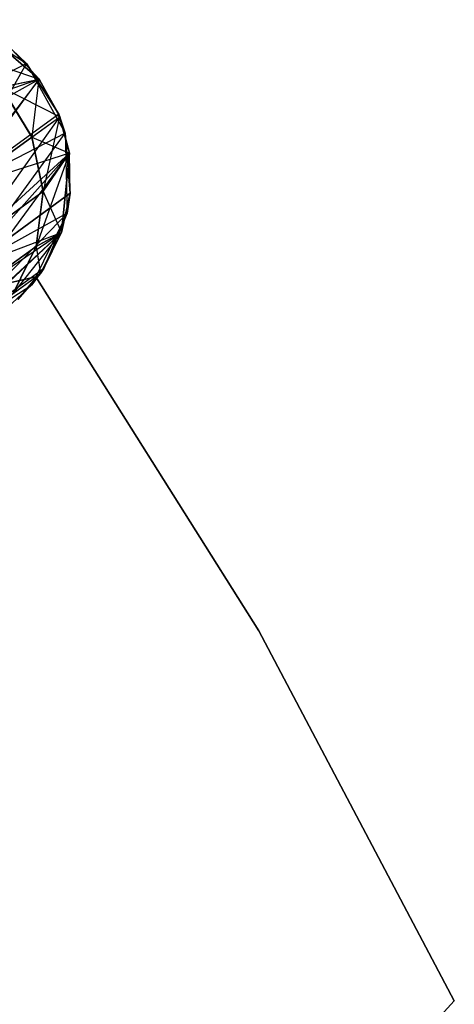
# Model space of a CAD drawing. Extents: x 0.3 to 7.1, y -3.38 to 3.38.
# Tile 603 of 604: x 6.44 to 6.7, y 1.44 to 2.03. Entities that reach past the tile are written whole.
import ezdxf

# ---------------------------------------------------------------- set-up
doc = ezdxf.new("R2010")
doc.units = 0
doc.header["$LTSCALE"] = 2.54
doc.layers.get('0').update_dxf_attribs({"linetype": 'CONTINUOUS'})

# ---------------------------------------------------------------- blocks, each defined once
blk = doc.blocks.new('SINGLES_AVVSTL_STL')
at = {"color": 0}
for p, q in [((6.39925, 2.03402, 1.70622), (6.43928, 2.00779, 1.70622)), ((6.39925, 2.03402, 1.70622), (6.43928, 2.00779, 1.70622)), ((6.44696, 1.99847, 23.18265), (6.41037, 2.02933, 51.88278)), ((6.41037, 2.02933, 51.88278), (6.44696, 1.99847, 51.88278)), ((6.44696, 1.99847, 23.18265), (6.41037, 2.02933, 51.88278)), ((6.41037, 2.02933, 51.88278), (6.44696, 1.99847, 51.88278)), ((6.44696, 1.99847, 58.76742), (6.41037, 2.02933, 58.76742)), ((6.44696, 1.99847, 58.76742), (6.41037, 2.02933, 58.76742)), ((6.44696, 1.99847, 57.56742), (6.41037, 2.02933, 57.56742)), ((6.44696, 1.99847, 57.56742), (6.41037, 2.02933, 57.56742)), ((6.39723, 2.01528, 57.21682), (6.44696, 1.99847, 57.56742)), ((6.39723, 2.01528, 57.21682), (6.44696, 1.99847, 57.56742)), ((6.43928, 2.00779, 17.50622), (6.43054, 2.01612, 17.50622)), ((6.43054, 2.01612, 17.50622), (6.43928, 2.00779, 1.70622)), ((6.43054, 2.01612, 17.50622), (6.43928, 2.00779, 1.70622)), ((6.43928, 2.00779, 17.50622), (6.43054, 2.01612, 17.50622)), ((6.44696, 1.99847, 23.18265), (6.43054, 2.01612, 23.18265)), ((6.44696, 1.99847, 23.18265), (6.43054, 2.01612, 23.18265)), ((6.43928, 2.00779, 17.50622), (6.36806, 1.97073, 18.18647)), ((6.43928, 2.00779, 17.50622), (6.36806, 1.97073, 18.18647)), ((6.3962, 1.93201, 18.18647), (6.43928, 2.00779, 17.50622)), ((6.3962, 1.93201, 18.18647), (6.43928, 2.00779, 17.50622)), ((6.43928, 2.00779, 1.70622), (6.46254, 1.96596, 1.70622)), ((6.45867, 1.9774, 17.50622), (6.43928, 2.00779, 17.50622)), ((6.43928, 2.00779, 1.70622), (6.45867, 1.9774, 17.50622)), ((6.43928, 2.00779, 1.70622), (6.46254, 1.96596, 1.70622)), ((6.43928, 2.00779, 17.50622), (6.43928, 2.00779, 1.70622)), ((6.43928, 2.00779, 17.50622), (6.43928, 2.00779, 1.70622)), ((6.45867, 1.9774, 17.50622), (6.43928, 2.00779, 17.50622)), ((6.43928, 2.00779, 1.70622), (6.45867, 1.9774, 17.50622)), ((6.44696, 1.99847, 23.18265), (6.36806, 1.97073, 22.5024)), ((6.44696, 1.99847, 23.18265), (6.36806, 1.97073, 22.5024)), ((6.37907, 1.96074, 52.55752), (6.44696, 1.99847, 51.88278)), ((6.37907, 1.96074, 52.55752), (6.44696, 1.99847, 51.88278)), ((6.44696, 1.99847, 23.18265), (6.3962, 1.93201, 22.5024)), ((6.44696, 1.99847, 23.18265), (6.3962, 1.93201, 22.5024)), ((6.39731, 1.9309, 52.55688), (6.44696, 1.99847, 51.88278)), ((6.39731, 1.9309, 52.55688), (6.44696, 1.99847, 51.88278)), ((6.42428, 1.99359, 57.21575), (6.44696, 1.99847, 57.56742)), ((6.42428, 1.99359, 57.21575), (6.44696, 1.99847, 57.56742)), ((6.44247, 1.96372, 57.21608), (6.42428, 1.99359, 57.21575)), ((6.42428, 1.99359, 57.21575), (6.45926, 1.97592, 57.56742)), ((6.42428, 1.99359, 57.21575), (6.45926, 1.97592, 57.56742)), ((6.44247, 1.96372, 57.21608), (6.42428, 1.99359, 57.21575)), ((6.42455, 1.99378, 59.11627), (6.44696, 1.99847, 58.76742)), ((6.42455, 1.99378, 59.11627), (6.44696, 1.99847, 58.76742)), ((6.44274, 1.96392, 59.11594), (6.42455, 1.99378, 59.11627)), ((6.44274, 1.96392, 59.11594), (6.42455, 1.99378, 59.11627)), ((6.44274, 1.96392, 59.11594), (6.44696, 1.99847, 58.76742)), ((6.44274, 1.96392, 59.11594), (6.44696, 1.99847, 58.76742)), ((6.45867, 1.9774, 23.18265), (6.44696, 1.99847, 51.88278)), ((6.44696, 1.99847, 51.88278), (6.45926, 1.97592, 51.88278)), ((6.45867, 1.9774, 23.18265), (6.44696, 1.99847, 51.88278)), ((6.45867, 1.9774, 23.18265), (6.44696, 1.99847, 23.18265)), ((6.44696, 1.99847, 23.18265), (6.44696, 1.99847, 51.88278)), ((6.44696, 1.99847, 23.18265), (6.44696, 1.99847, 51.88278)), ((6.45867, 1.9774, 23.18265), (6.44696, 1.99847, 23.18265)), ((6.44696, 1.99847, 51.88278), (6.45926, 1.97592, 51.88278)), ((6.45926, 1.97592, 58.76742), (6.44696, 1.99847, 58.76742)), ((6.44696, 1.99847, 57.56742), (6.44696, 1.99847, 58.76742)), ((6.45926, 1.97592, 57.56742), (6.44696, 1.99847, 57.56742)), ((6.44696, 1.99847, 57.56742), (6.44696, 1.99847, 58.76742)), ((6.45926, 1.97592, 58.76742), (6.44696, 1.99847, 58.76742)), ((6.45926, 1.97592, 57.56742), (6.44696, 1.99847, 57.56742)), ((6.45867, 1.9774, 17.50622), (6.3962, 1.93201, 18.18647)), ((6.45867, 1.9774, 17.50622), (6.3962, 1.93201, 18.18647)), ((6.45867, 1.9774, 23.18265), (6.3962, 1.93201, 22.5024)), ((6.45867, 1.9774, 23.18265), (6.3962, 1.93201, 22.5024)), ((6.39731, 1.9309, 52.55688), (6.45926, 1.97592, 51.88278)), ((6.39731, 1.9309, 52.55688), (6.45926, 1.97592, 51.88278)), ((6.40432, 1.89836, 52.55382), (6.45926, 1.97592, 51.88278)), ((6.40432, 1.89836, 52.55382), (6.45926, 1.97592, 51.88278)), ((6.44247, 1.96372, 57.21608), (6.45926, 1.97592, 57.56742)), ((6.44247, 1.96372, 57.21608), (6.45926, 1.97592, 57.56742)), ((6.44274, 1.96392, 59.11594), (6.45926, 1.97592, 58.76742)), ((6.44274, 1.96392, 59.11594), (6.45926, 1.97592, 58.76742)), ((6.44955, 1.93122, 59.11436), (6.45926, 1.97592, 58.76742)), ((6.44955, 1.93122, 59.11436), (6.45926, 1.97592, 58.76742)), ((6.46254, 1.96596, 17.50622), (6.45867, 1.9774, 17.50622)), ((6.45867, 1.9774, 17.50622), (6.46254, 1.96596, 1.70622)), ((6.45867, 1.9774, 17.50622), (6.46254, 1.96596, 1.70622)), ((6.46254, 1.96596, 17.50622), (6.45867, 1.9774, 17.50622)), ((6.465, 1.95414, 23.18265), (6.45867, 1.9774, 23.18265)), ((6.45867, 1.9774, 23.18265), (6.45926, 1.97592, 51.88278)), ((6.45867, 1.9774, 23.18265), (6.45926, 1.97592, 51.88278)), ((6.465, 1.95414, 23.18265), (6.45867, 1.9774, 23.18265)), ((6.465, 1.95414, 23.18265), (6.45926, 1.97592, 51.88278)), ((6.45926, 1.97592, 51.88278), (6.465, 1.95414, 51.88278)), ((6.465, 1.95414, 23.18265), (6.45926, 1.97592, 51.88278)), ((6.45926, 1.97592, 51.88278), (6.465, 1.95414, 51.88278)), ((6.465, 1.95414, 58.76742), (6.45926, 1.97592, 58.76742)), ((6.465, 1.95414, 57.56742), (6.45926, 1.97592, 57.56742)), ((6.45926, 1.97592, 57.56742), (6.45926, 1.97592, 58.76742)), ((6.465, 1.95414, 58.76742), (6.45926, 1.97592, 58.76742)), ((6.45926, 1.97592, 57.56742), (6.45926, 1.97592, 58.76742)), ((6.465, 1.95414, 57.56742), (6.45926, 1.97592, 57.56742)), ((6.46254, 1.96596, 17.50622), (6.3962, 1.93201, 18.18647)), ((6.46254, 1.96596, 17.50622), (6.3962, 1.93201, 18.18647)), ((6.40357, 1.88498, 18.18148), (6.46254, 1.96596, 17.50622)), ((6.40357, 1.88498, 18.18148), (6.46254, 1.96596, 17.50622)), ((6.46254, 1.96596, 1.70622), (6.4637, 1.91811, 1.70622)), ((6.46559, 1.93004, 17.50622), (6.46254, 1.96596, 17.50622)), ((6.46254, 1.96596, 1.70622), (6.46559, 1.93004, 17.50622)), ((6.46254, 1.96596, 1.70622), (6.4637, 1.91811, 1.70622)), ((6.46254, 1.96596, 17.50622), (6.46254, 1.96596, 1.70622)), ((6.46254, 1.96596, 17.50622), (6.46254, 1.96596, 1.70622)), ((6.46559, 1.93004, 17.50622), (6.46254, 1.96596, 17.50622)), ((6.46254, 1.96596, 1.70622), (6.46559, 1.93004, 17.50622)), ((6.44247, 1.96372, 57.21608), (6.39282, 1.92765, 56.8695)), ((6.44247, 1.96372, 57.21608), (6.39282, 1.92765, 56.8695)), ((6.39388, 1.92841, 59.4598), (6.44274, 1.96392, 59.11594)), ((6.39388, 1.92841, 59.4598), (6.44274, 1.96392, 59.11594)), ((6.44928, 1.93103, 57.21768), (6.44247, 1.96372, 57.21608)), ((6.44247, 1.96372, 57.21608), (6.465, 1.95414, 57.56742)), ((6.44247, 1.96372, 57.21608), (6.465, 1.95414, 57.56742)), ((6.44928, 1.93103, 57.21768), (6.44247, 1.96372, 57.21608)), ((6.44955, 1.93122, 59.11436), (6.44274, 1.96392, 59.11594)), ((6.44955, 1.93122, 59.11436), (6.44274, 1.96392, 59.11594)), ((6.465, 1.95414, 23.18265), (6.3962, 1.93201, 22.5024)), ((6.465, 1.95414, 23.18265), (6.3962, 1.93201, 22.5024)), ((6.40041, 1.86577, 52.54873), (6.465, 1.95414, 51.88278)), ((6.40041, 1.86577, 52.54873), (6.465, 1.95414, 51.88278)), ((6.465, 1.95414, 23.18265), (6.40357, 1.88498, 22.50739)), ((6.465, 1.95414, 23.18265), (6.40357, 1.88498, 22.50739)), ((6.40432, 1.89836, 52.55382), (6.465, 1.95414, 51.88278)), ((6.40432, 1.89836, 52.55382), (6.465, 1.95414, 51.88278)), ((6.4453, 1.89838, 59.11172), (6.465, 1.95414, 58.76742)), ((6.4453, 1.89838, 59.11172), (6.465, 1.95414, 58.76742)), ((6.44928, 1.93103, 57.21768), (6.465, 1.95414, 57.56742)), ((6.44928, 1.93103, 57.21768), (6.465, 1.95414, 57.56742)), ((6.44955, 1.93122, 59.11436), (6.465, 1.95414, 58.76742)), ((6.44955, 1.93122, 59.11436), (6.465, 1.95414, 58.76742)), ((6.465, 1.95414, 51.88278), (6.46039, 1.9065, 51.88278)), ((6.465, 1.95414, 51.88278), (6.46039, 1.9065, 51.88278)), ((6.46039, 1.9065, 58.76742), (6.465, 1.95414, 58.76742)), ((6.46039, 1.9065, 57.56742), (6.465, 1.95414, 57.56742)), ((6.46039, 1.9065, 58.76742), (6.465, 1.95414, 58.76742)), ((6.46039, 1.9065, 57.56742), (6.465, 1.95414, 57.56742)), ((6.46559, 1.93004, 23.18265), (6.465, 1.95414, 51.88278)), ((6.46559, 1.93004, 23.18265), (6.465, 1.95414, 51.88278)), ((6.46559, 1.93004, 23.18265), (6.465, 1.95414, 23.18265)), ((6.465, 1.95414, 23.18265), (6.465, 1.95414, 51.88278)), ((6.465, 1.95414, 23.18265), (6.465, 1.95414, 51.88278)), ((6.46559, 1.93004, 23.18265), (6.465, 1.95414, 23.18265)), ((6.465, 1.95414, 57.56742), (6.465, 1.95414, 58.76742)), ((6.465, 1.95414, 57.56742), (6.465, 1.95414, 58.76742)), ((6.44928, 1.93103, 57.21768), (6.39986, 1.89512, 56.87267)), ((6.44928, 1.93103, 57.21768), (6.39986, 1.89512, 56.87267)), ((6.40091, 1.89588, 59.45665), (6.44955, 1.93122, 59.11436)), ((6.40091, 1.89588, 59.45665), (6.44955, 1.93122, 59.11436)), ((6.46559, 1.93004, 17.50622), (6.40357, 1.88498, 18.18148)), ((6.46559, 1.93004, 17.50622), (6.40357, 1.88498, 18.18148)), ((6.40357, 1.88498, 22.50739), (6.46559, 1.93004, 23.18265)), ((6.40357, 1.88498, 22.50739), (6.46559, 1.93004, 23.18265)), ((6.44503, 1.89819, 57.22032), (6.44928, 1.93103, 57.21768)), ((6.44503, 1.89819, 57.22032), (6.44928, 1.93103, 57.21768)), ((6.4453, 1.89838, 59.11172), (6.44955, 1.93122, 59.11436)), ((6.4453, 1.89838, 59.11172), (6.44955, 1.93122, 59.11436)), ((6.44928, 1.93103, 57.21768), (6.46039, 1.9065, 57.56742)), ((6.44928, 1.93103, 57.21768), (6.46039, 1.9065, 57.56742)), ((6.46039, 1.9065, 23.18265), (6.46559, 1.93004, 23.18265)), ((6.46559, 1.93004, 23.18265), (6.46039, 1.9065, 51.88278)), ((6.46559, 1.93004, 23.18265), (6.46039, 1.9065, 51.88278)), ((6.46039, 1.9065, 23.18265), (6.46559, 1.93004, 23.18265)), ((6.4637, 1.91811, 17.50622), (6.46559, 1.93004, 17.50622)), ((6.46559, 1.93004, 17.50622), (6.4637, 1.91811, 1.70622)), ((6.46559, 1.93004, 17.50622), (6.4637, 1.91811, 1.70622)), ((6.4637, 1.91811, 17.50622), (6.46559, 1.93004, 17.50622)), ((6.4637, 1.91811, 17.50622), (6.3885, 1.84042, 18.17265)), ((6.4637, 1.91811, 17.50622), (6.3885, 1.84042, 18.17265)), ((6.4637, 1.91811, 17.50622), (6.40357, 1.88498, 18.18148)), ((6.4637, 1.91811, 17.50622), (6.40357, 1.88498, 18.18148)), ((6.4637, 1.91811, 1.70622), (6.44249, 1.87521, 1.70622)), ((6.4637, 1.91811, 1.70622), (6.44249, 1.87521, 1.70622)), ((6.4497, 1.88489, 17.50622), (6.4637, 1.91811, 17.50622)), ((6.4637, 1.91811, 1.70622), (6.4497, 1.88489, 17.50622)), ((6.4497, 1.88489, 17.50622), (6.4637, 1.91811, 17.50622)), ((6.4637, 1.91811, 1.70622), (6.4497, 1.88489, 17.50622)), ((6.4637, 1.91811, 17.50622), (6.4637, 1.91811, 1.70622)), ((6.4637, 1.91811, 17.50622), (6.4637, 1.91811, 1.70622)), ((6.38706, 1.83789, 52.54254), (6.46039, 1.9065, 51.88278)), ((6.38706, 1.83789, 52.54254), (6.46039, 1.9065, 51.88278)), ((6.3885, 1.84042, 22.51622), (6.46039, 1.9065, 23.18265)), ((6.3885, 1.84042, 22.51622), (6.46039, 1.9065, 23.18265)), ((6.40041, 1.86577, 52.54873), (6.46039, 1.9065, 51.88278)), ((6.40041, 1.86577, 52.54873), (6.46039, 1.9065, 51.88278)), ((6.40357, 1.88498, 22.50739), (6.46039, 1.9065, 23.18265)), ((6.40357, 1.88498, 22.50739), (6.46039, 1.9065, 23.18265)), ((6.43153, 1.8702, 59.10852), (6.46039, 1.9065, 58.76742)), ((6.43153, 1.8702, 59.10852), (6.46039, 1.9065, 58.76742)), ((6.44503, 1.89819, 57.22032), (6.46039, 1.9065, 57.56742)), ((6.44503, 1.89819, 57.22032), (6.46039, 1.9065, 57.56742)), ((6.4453, 1.89838, 59.11172), (6.46039, 1.9065, 58.76742)), ((6.4453, 1.89838, 59.11172), (6.46039, 1.9065, 58.76742)), ((6.46039, 1.9065, 51.88278), (6.4477, 1.88195, 51.88278)), ((6.46039, 1.9065, 51.88278), (6.4477, 1.88195, 51.88278)), ((6.4477, 1.88195, 58.76742), (6.46039, 1.9065, 58.76742)), ((6.4477, 1.88195, 57.56742), (6.46039, 1.9065, 57.56742)), ((6.4477, 1.88195, 58.76742), (6.46039, 1.9065, 58.76742)), ((6.4477, 1.88195, 57.56742), (6.46039, 1.9065, 57.56742)), ((6.4497, 1.88489, 23.18265), (6.46039, 1.9065, 51.88278)), ((6.4497, 1.88489, 23.18265), (6.46039, 1.9065, 23.18265)), ((6.4497, 1.88489, 23.18265), (6.46039, 1.9065, 51.88278)), ((6.4497, 1.88489, 23.18265), (6.46039, 1.9065, 23.18265)), ((6.46039, 1.9065, 23.18265), (6.46039, 1.9065, 51.88278)), ((6.46039, 1.9065, 23.18265), (6.46039, 1.9065, 51.88278)), ((6.46039, 1.9065, 57.56742), (6.46039, 1.9065, 58.76742)), ((6.46039, 1.9065, 57.56742), (6.46039, 1.9065, 58.76742)), ((6.44503, 1.89819, 57.22032), (6.39598, 1.86255, 56.87794)), ((6.44503, 1.89819, 57.22032), (6.39598, 1.86255, 56.87794)), ((6.39703, 1.86331, 59.45143), (6.4453, 1.89838, 59.11172)), ((6.39703, 1.86331, 59.45143), (6.4453, 1.89838, 59.11172)), ((6.43127, 1.87001, 57.22356), (6.44503, 1.89819, 57.22032)), ((6.43127, 1.87001, 57.22356), (6.44503, 1.89819, 57.22032)), ((6.43153, 1.8702, 59.10852), (6.4453, 1.89838, 59.11172)), ((6.43153, 1.8702, 59.10852), (6.4453, 1.89838, 59.11172)), ((6.44503, 1.89819, 57.22032), (6.4477, 1.88195, 57.56742)), ((6.44503, 1.89819, 57.22032), (6.4477, 1.88195, 57.56742)), ((6.38706, 1.83789, 52.54254), (6.4477, 1.88195, 51.88278)), ((6.38706, 1.83789, 52.54254), (6.4477, 1.88195, 51.88278)), ((6.4497, 1.88489, 17.50622), (6.3885, 1.84042, 18.17265)), ((6.4497, 1.88489, 17.50622), (6.3885, 1.84042, 18.17265)), ((6.4497, 1.88489, 23.18265), (6.3885, 1.84042, 22.51622)), ((6.4497, 1.88489, 23.18265), (6.3885, 1.84042, 22.51622)), ((6.43127, 1.87001, 57.22356), (6.4477, 1.88195, 57.56742)), ((6.43127, 1.87001, 57.22356), (6.4477, 1.88195, 57.56742)), ((6.43153, 1.8702, 59.10852), (6.4477, 1.88195, 58.76742)), ((6.43153, 1.8702, 59.10852), (6.4477, 1.88195, 58.76742)), ((6.43416, 1.86646, 23.18265), (6.4497, 1.88489, 23.18265)), ((6.43416, 1.86646, 23.18265), (6.4497, 1.88489, 23.18265)), ((6.43416, 1.86646, 23.18265), (6.4477, 1.88195, 51.88278)), ((6.4477, 1.88195, 51.88278), (6.43416, 1.86646, 51.88278)), ((6.43416, 1.86646, 23.18265), (6.4477, 1.88195, 51.88278)), ((6.4477, 1.88195, 51.88278), (6.43416, 1.86646, 51.88278)), ((6.43416, 1.86646, 58.76742), (6.4477, 1.88195, 58.76742)), ((6.43416, 1.86646, 57.56742), (6.4477, 1.88195, 57.56742)), ((6.43416, 1.86646, 58.76742), (6.4477, 1.88195, 58.76742)), ((6.43416, 1.86646, 57.56742), (6.4477, 1.88195, 57.56742)), ((6.44249, 1.87521, 17.50622), (6.4497, 1.88489, 17.50622)), ((6.4497, 1.88489, 17.50622), (6.44249, 1.87521, 1.70622)), ((6.4497, 1.88489, 17.50622), (6.44249, 1.87521, 1.70622)), ((6.44249, 1.87521, 17.50622), (6.4497, 1.88489, 17.50622)), ((6.4497, 1.88489, 23.18265), (6.4477, 1.88195, 51.88278)), ((6.4497, 1.88489, 23.18265), (6.4477, 1.88195, 51.88278)), ((6.4477, 1.88195, 57.56742), (6.4477, 1.88195, 58.76742)), ((6.4477, 1.88195, 57.56742), (6.4477, 1.88195, 58.76742)), ((6.44489, 1.87993, 1.9), (6.40011, 1.87016, 1.9)), ((6.40011, 1.87016, 1.7), (6.44489, 1.87993, 1.7)), ((6.40011, 1.87016, 1.7), (6.44489, 1.87993, 1.7)), ((6.44489, 1.87993, 1.9), (6.40011, 1.87016, 1.9)), ((6.5785, 1.66788, 1.7), (6.44489, 1.87993, 1.7)), ((6.44489, 1.87993, 1.7), (6.44489, 1.87993, 1.9)), ((6.44489, 1.87993, 1.9), (6.5785, 1.66788, 1.9)), ((6.44489, 1.87993, 1.9), (6.5785, 1.66788, 1.9)), ((6.5785, 1.66788, 1.7), (6.44489, 1.87993, 1.7)), ((6.44489, 1.87993, 1.7), (6.44489, 1.87993, 1.9)), ((6.3885, 1.84042, 18.17265), (6.44249, 1.87521, 17.50622)), ((6.3885, 1.84042, 18.17265), (6.44249, 1.87521, 17.50622)), ((6.44249, 1.87521, 1.70622), (6.42483, 1.85879, 1.70622)), ((6.42483, 1.85879, 17.50622), (6.44249, 1.87521, 17.50622)), ((6.42483, 1.85879, 17.50622), (6.44249, 1.87521, 17.50622)), ((6.44249, 1.87521, 1.70622), (6.42483, 1.85879, 1.70622)), ((6.44249, 1.87521, 17.50622), (6.44249, 1.87521, 1.70622)), ((6.44249, 1.87521, 17.50622), (6.44249, 1.87521, 1.70622)), ((6.69578, 1.44639, 1.7), (6.5785, 1.66788, 1.7)), ((6.5785, 1.66788, 1.7), (6.5785, 1.66788, 1.9)), ((6.5785, 1.66788, 1.9), (6.69578, 1.44639, 1.9)), ((6.5785, 1.66788, 1.7), (6.5785, 1.66788, 1.9)), ((6.5785, 1.66788, 1.9), (6.69578, 1.44639, 1.9)), ((6.69578, 1.44639, 1.7), (6.5785, 1.66788, 1.7)), ((6.66466, 1.41244, 1.9), (6.69578, 1.44639, 1.9)), ((6.69578, 1.44639, 1.7), (6.66466, 1.41244, 1.7)), ((6.69578, 1.44639, 1.7), (6.66466, 1.41244, 1.7)), ((6.66466, 1.41244, 1.9), (6.69578, 1.44639, 1.9)), ((6.69578, 1.44639, 1.9), (6.69578, 1.44639, 1.7)), ((6.69578, 1.44639, 1.9), (6.69578, 1.44639, 1.7))]:
    blk.add_line(p, q, dxfattribs=at)

msp = doc.modelspace()

# ---------------------------------------------------------------- block references
at = {"color": 0}
msp.add_blockref('SINGLES_AVVSTL_STL', (0, 0), dxfattribs=at)

doc.saveas('drawing.dxf')
